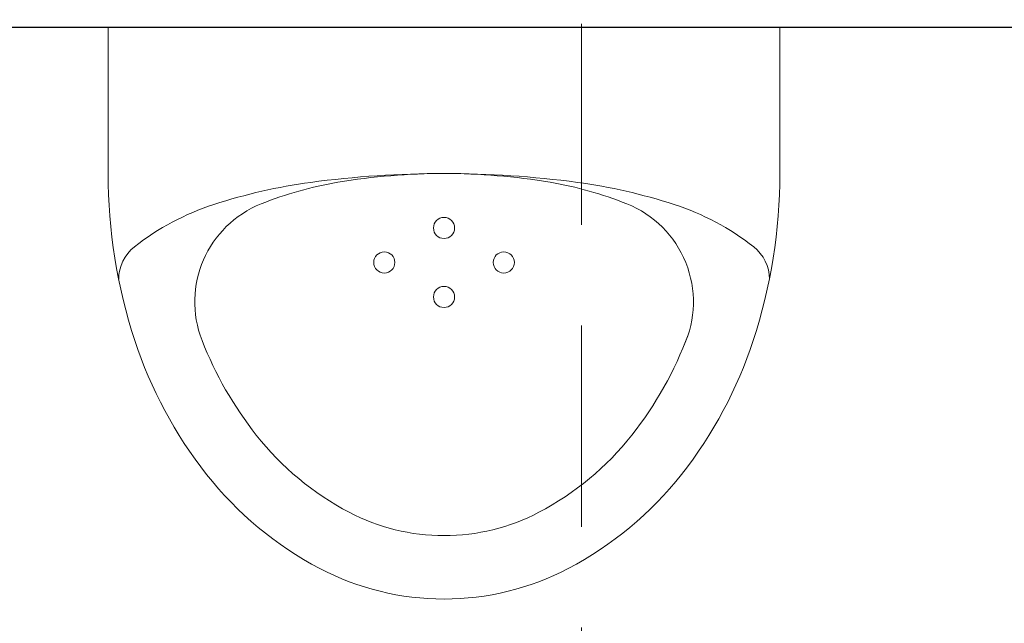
# Model space of a CAD drawing. Header units: millimetres. Extents: x 23192 to 177760, y -399809 to -79279.
# Tile 593 of 656: x 74679 to 74725, y -197781 to -197753. Entities that reach past the tile are written whole.
import ezdxf

# ---------------------------------------------------------------- set-up
doc = ezdxf.new("R2010")
doc.units = ezdxf.units.MM
doc.linetypes.add('CARKOVANA', pattern=[7.5, 5, -2.5])
doc.linetypes.add('HIDDEN2', pattern=[4.7625, 3.175, -1.5875])
doc.layers.get('0').update_dxf_attribs({"lineweight": 0})
doc.layers.add('!! 1_Wyburzenia', color=252, linetype='CARKOVANA', lineweight=13, true_color=0x696969)
doc.layers.add('!! 1_zabudowa GK', color=33, linetype='Continuous')
doc.layers.add('!! 2_wypos-sanitarne', color=240, linetype='Continuous', lineweight=9)
doc.styles.add('SIMPLEX', font='simplex.shx', dxfattribs={"width": 0.77})
doc.dimstyles.new('OL PB 200', dxfattribs={"dimscale": 4, "dimtxt": 5, "dimasz": 0.2, "dimexe": 10, "dimexo": 10, "dimgap": 1, "dimtad": 1, "dimdec": 1, "dimrnd": 0.5, "dimzin": 9, "dimdsep": 46, "dimtxsty": 'SIMPLEX', "dimblk": 'thick_MSz', "dimcen": 0.1, "dimdle": 8, "dimse1": 1, "dimse2": 1, "dimclrd": 256, "dimclre": 256, "dimclrt": 3, "dimadec": 1, "dimazin": 2, "dimtfac": 1, "dimtdec": 1, "dimtix": 1, "dimtofl": 0, "dimtmove": 2, "dimatfit": 3, "dimldrblk": 'thick_MSz', "dimfxl": 10, "dimfxlon": 1, "dimtolj": 1, "dimlwd": -1, "dimlwe": -1, "dimarcsym": 0})

# ---------------------------------------------------------------- blocks, each defined once
blk = doc.blocks.new('A$C164C2DE0')
for p, q in [((0, 15.897), (0, -15.897)), ((6.9, 15.897), (0, 15.897)), ((0, -15.897), (6.9, -15.897))]:
    blk.add_line(p, q)
for centre in [(11.111, 2.828), (9.479, 0), (12.744, 0), (11.111, -2.828)]:
    blk.add_circle(centre, 0.5)
for centre, radius, start, end in [((6.9, -9.541), 25.438, 71.8951, 90), ((11.9, 13.456), 1.944, 90, 141.9092), ((19.99, 7.115), 12.223, 141.9092, 162.0125), ((8.429, -4.864), 20.517, 51.7154, 71.8951), ((12.982, 6.802), 5, 65.4842, 158.2639), ((8.429, -4.864), 17.517, 51.7154, 69.5923), ((10.775, -1.893), 16.732, 27.6894, 51.7154), ((33.17, 2.836), 26.079, 162.0125, 172.3405), ((10.775, -1.893), 13.732, 27.6894, 51.7154), ((24.656, 2.115), 17.58, 158.1656, 170.4666), ((54.258, 0), 47.358, 172.3405, 180), ((14.382, 0), 12.658, 0, 27.6894), ((37.249, 0), 30.349, 170.4666, 180), ((14.382, 0), 9.658, 0, 27.6894), ((37.249, 0), 30.349, 180, 189.5334), ((54.258, 0), 47.358, 180, 187.6595), ((14.382, 0), 9.658, 332.3106, 0), ((14.382, 0), 12.658, 332.3106, 0), ((10.775, 1.893), 13.732, 308.2846, 332.3106), ((24.656, -2.115), 17.58, 189.5334, 201.8344), ((10.775, 1.893), 16.732, 308.2846, 332.3106), ((33.17, -2.836), 26.079, 187.6595, 197.9875), ((12.98, -6.796), 5, 201.7998, 291.3195), ((8.429, 4.864), 17.517, 291.3195, 308.2846), ((19.99, -7.115), 12.223, 197.9875, 218.0908), ((8.429, 4.864), 20.517, 288.1049, 308.2846), ((6.9, 9.541), 25.438, 270, 288.1049), ((11.9, -13.456), 1.944, 218.0908, 270)]:
    blk.add_arc(centre, radius, start, end)
blk = doc.blocks.new('thick_MSz')
for p, q in [((0, 15), (0, -15)), ((-10, 0), (10, 0))]:
    blk.add_line(p, q)
at = {"const_width": 2, "elevation": 2}
blk.add_lwpolyline([(-7.071, -7.071), (7.071, 7.071)], dxfattribs=at)
blk = doc.blocks.new('*D1793')
at = {"transparency": 16777216}
blk.add_line((74545.846, -197804.085), (74754.493, -197804.085), dxfattribs=at)
at = {"layer": 'DEFPOINTS', "color": 0, "transparency": 16777216}
for p in [(74545.046, -197700.762), (74755.293, -197700.762), (74755.293, -197804.085)]:
    blk.add_point(p, dxfattribs=at)
at = {"transparency": 16777216, "xscale": 0.8, "yscale": 0.8, "zscale": 0.8, "rotation": 180}
blk.add_blockref('thick_MSz', (74545.046, -197804.085), dxfattribs=at)
at = {"transparency": 16777216, "xscale": 0.8, "yscale": 0.8, "zscale": 0.8}
blk.add_blockref('thick_MSz', (74755.293, -197804.085), dxfattribs=at)
at = {"color": 3, "transparency": 16777216, "insert": (74650.17, -197790.085), "char_height": 20, "attachment_point": 5, "style": 'SIMPLEX'}
blk.add_mtext('\\A1;210', dxfattribs=at)

msp = doc.modelspace()

# ---------------------------------------------------------------- linework, layer by layer
at = {"layer": '!! 1_Wyburzenia', "linetype": 'HIDDEN2', "ltscale": 3}
msp.add_lwpolyline([(74705.42327, -197538.5883), (74705.42327, -198046.5883)], dxfattribs=at)
at = {"layer": '!! 1_zabudowa GK'}
msp.add_lwpolyline([(74755.29274, -197753.0883), (74545.04643, -197753.0883)], dxfattribs=at)

# ---------------------------------------------------------------- block references
at = {"layer": '!! 2_wypos-sanitarne', "rotation": 270}
msp.add_blockref('A$C164C2DE0', (74698.92097, -197753.0883), dxfattribs=at)

# ---------------------------------------------------------------- dimensions: what is measured, and where the dimension line sits
dim = msp.add_linear_dim(base=(74755.29274, -197804.08482), p1=(74545.04643, -197700.76241), p2=(74755.29274, -197700.76241), dimstyle='OL PB 200')
dim.commit()
dim.dimension.update_dxf_attribs({"geometry": '*D1793', "text_midpoint": (74650.16959, -197790.08482)})

doc.saveas('drawing.dxf')
